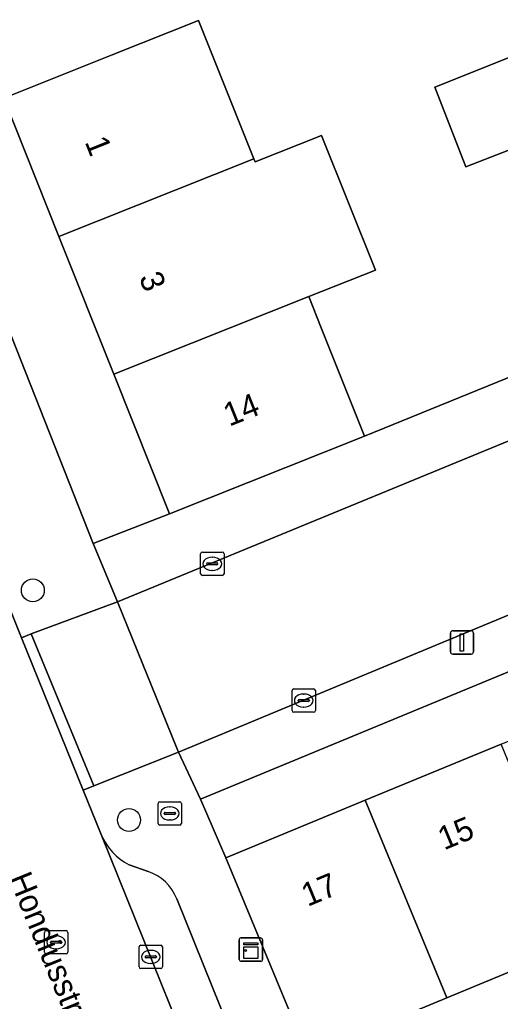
# Model space of a CAD drawing. Extents: x 162989 to 165008, y 383432 to 384338.
# Drawn here: x 163885.89 to 163906.47, y 383891.46 to 383933.52 of the extents above; entities that cross this region are included whole.
import ezdxf

# ---------------------------------------------------------------- set-up
doc = ezdxf.new("R2010")
doc.units = 0
for name, color, linetype in [('IMGEO_Boom', 7, 'Continuous'), ('IMGEO_Brandkraan', 7, 'Continuous'), ('IMGEO_Erf', 7, 'Continuous'), ('IMGEO_Kast', 7, 'Continuous'), ('IMGEO_Kolk', 7, 'Continuous'), ('IMGEO_Lichtmast', 7, 'Continuous'), ('IMGEO_Openbare_ruimte_label', 7, 'Continuous'), ('IMGEO_Pand', 7, 'Continuous'), ('IMGEO_Pand_nummerreeks', 7, 'Continuous'), ('IMGEO_Parkeervlak_open', 7, 'Continuous'), ('IMGEO_Rijbaan_lokaal_open', 7, 'Continuous'), ('IMGEO_Rioolput', 7, 'Continuous'), ('IMGEO_Voetpad_open', 7, 'Continuous')]:
    doc.layers.add(name, color=color, linetype=linetype)

msp = doc.modelspace()

# ---------------------------------------------------------------- linework, layer by layer
at = {"layer": 'IMGEO_Boom'}
for centre in [(163886.457, 383909.07), (163890.575, 383899.228)]:
    msp.add_circle(centre, 0.489, dxfattribs=at)
at = {"layer": 'IMGEO_Brandkraan'}
for p, q in [((163891.894, 383900.01), (163892.746, 383900.01)), ((163891.819, 383899.084), (163891.819, 383899.936)), ((163892.307, 383899.79), (163892.332, 383899.79)), ((163892.82, 383899.936), (163892.82, 383899.084)), ((163892.078, 383899.504), (163892.078, 383899.516)), ((163892.516, 383899.467), (163892.118, 383899.467)), ((163892.121, 383899.553), (163892.519, 383899.553)), ((163892.33, 383899.23), (163892.305, 383899.23)), ((163892.562, 383899.516), (163892.562, 383899.504)), ((163892.746, 383899.01), (163891.894, 383899.01))]:
    msp.add_line(p, q, dxfattribs=at)
for points in [[(163891.894, 383900.01), (163892.746, 383900.01)], [(163891.819, 383899.084), (163891.819, 383899.936)], [(163892.82, 383899.936), (163892.82, 383899.084)], [(163892.746, 383899.01), (163891.894, 383899.01)]]:
    msp.add_lwpolyline(points, dxfattribs=at)
for centre, radius, start, end in [((163891.896, 383899.934), 0.0765, 91.552, 178.448), ((163891.896, 383899.934), 0.0765, 91.552, 178.448), ((163892.744, 383899.934), 0.0765, 1.552, 88.448), ((163892.744, 383899.934), 0.0765, 1.552, 88.448), ((163892.118, 383899.513), 0.0403, 85.8775, 175.7526), ((163892.115, 383899.503), 0.0366, 178.938, 274.7102), ((163892.519, 383899.51), 0.043, 264.8664, 352.4533), ((163892.523, 383899.515), 0.0386, 1.7309, 96.639), ((163891.896, 383899.086), 0.0765, 181.552, 268.448), ((163891.896, 383899.086), 0.0765, 181.552, 268.448), ((163892.744, 383899.086), 0.0765, 271.552, 358.448), ((163892.744, 383899.086), 0.0765, 271.552, 358.448)]:
    msp.add_arc(centre, radius, start, end, dxfattribs=at)
for centre, major_axis, ratio, start_param, end_param in [((163892.306, 383899.51), (-0.387, 0.002), 0.722429, 4.712389, 7.853982), ((163892.331, 383899.51), (-0.39, 0.002), 0.717154, 1.570796, 4.712389)]:
    msp.add_ellipse(centre, major_axis=major_axis, ratio=ratio, start_param=start_param, end_param=end_param, dxfattribs=at)
at = {"layer": 'IMGEO_Erf'}
for points in [[(163881.179, 383930.988), (163889.038, 383911.071), (163892.311, 383912.344), (163889.926, 383918.326), (163887.575, 383924.225), (163885.209, 383930.159), (163889.854, 383932.012), (163893.554, 383933.487), (163895.92, 383927.552), (163895.972, 383927.422), (163898.82, 383928.557), (163901.12, 383922.789), (163898.271, 383921.653), (163898.804, 383920.317), (163900.656, 383915.672), (163910.782, 383919.794)], [(163908.336, 383928.506), (163904.998, 383927.211), (163903.673, 383930.627), (163906.917, 383931.923)], [(163964.512, 383929.456), (163893.635, 383900.12), (163894.721, 383897.605), (163900.679, 383900.072), (163906.5, 383902.482), (163912.322, 383904.893), (163918.161, 383907.311), (163923.936, 383909.702), (163927.44, 383901.238), (163921.666, 383898.847), (163915.826, 383896.429), (163910.005, 383894.018), (163904.184, 383891.608), (163898.226, 383889.141)]]:
    msp.add_lwpolyline(points, dxfattribs=at)
at = {"layer": 'IMGEO_Kast'}
for p, q in [((163895.366, 383894.174), (163896.207, 383894.174)), ((163896.207, 383894.174), (163895.366, 383894.174)), ((163895.291, 383893.249), (163895.291, 383894.09)), ((163895.291, 383894.09), (163895.291, 383893.249)), ((163896.291, 383894.099), (163896.291, 383893.258)), ((163896.291, 383893.258), (163896.291, 383894.099)), ((163896.216, 383893.174), (163895.375, 383893.174)), ((163895.375, 383893.174), (163896.216, 383893.174))]:
    msp.add_line(p, q, dxfattribs=at)
for points in [[(163895.486, 383893.964), (163896.086, 383893.964), (163896.086, 383893.879), (163895.486, 383893.879), (163895.486, 383893.964)], [(163895.486, 383893.789), (163896.086, 383893.789), (163896.086, 383893.3), (163895.486, 383893.3), (163895.486, 383893.789)]]:
    msp.add_lwpolyline(points, dxfattribs=at)
msp.add_circle((163895.57, 383893.638), 0.0377, dxfattribs=at)
for centre, start, end in [((163895.369, 383894.096), 92.4484, 184.2845), ((163895.369, 383894.096), 92.4484, 184.2845), ((163896.213, 383894.096), 2.4484, 94.2845), ((163896.213, 383894.096), 2.4484, 94.2845), ((163895.369, 383893.252), 182.4484, 274.2845), ((163895.369, 383893.252), 182.4484, 274.2845), ((163896.213, 383893.252), 272.4484, 4.2845), ((163896.213, 383893.252), 272.4484, 4.2845)]:
    msp.add_arc(centre, 0.0779, start, end, dxfattribs=at)
at = {"layer": 'IMGEO_Kolk'}
for p, q in [((163893.64, 383909.779), (163893.64, 383910.631)), ((163893.715, 383910.705), (163894.567, 383910.705)), ((163894.641, 383910.631), (163894.641, 383909.779)), ((163893.899, 383910.199), (163893.899, 383910.211)), ((163894.337, 383910.162), (163893.939, 383910.162)), ((163893.942, 383910.248), (163894.34, 383910.248)), ((163894.128, 383910.485), (163894.153, 383910.485)), ((163894.383, 383910.211), (163894.383, 383910.199)), ((163894.567, 383909.705), (163893.715, 383909.705)), ((163894.151, 383909.925), (163894.126, 383909.925)), ((163897.552, 383903.921), (163897.552, 383904.773)), ((163897.627, 383904.847), (163898.479, 383904.847)), ((163898.553, 383904.773), (163898.553, 383903.921)), ((163897.811, 383904.341), (163897.811, 383904.353)), ((163898.249, 383904.304), (163897.851, 383904.304)), ((163897.854, 383904.39), (163898.252, 383904.39)), ((163898.04, 383904.627), (163898.065, 383904.627)), ((163898.295, 383904.353), (163898.295, 383904.341)), ((163898.479, 383903.847), (163897.627, 383903.847)), ((163898.063, 383904.067), (163898.038, 383904.067)), ((163891.007, 383892.939), (163891.007, 383893.791)), ((163891.082, 383893.865), (163891.934, 383893.865)), ((163892.008, 383893.791), (163892.008, 383892.939)), ((163891.266, 383893.359), (163891.266, 383893.371)), ((163891.704, 383893.322), (163891.306, 383893.322)), ((163891.309, 383893.408), (163891.707, 383893.408)), ((163891.495, 383893.645), (163891.52, 383893.645)), ((163891.75, 383893.371), (163891.75, 383893.359)), ((163891.934, 383892.865), (163891.082, 383892.865)), ((163891.518, 383893.085), (163891.493, 383893.085))]:
    msp.add_line(p, q, dxfattribs=at)
for points in [[(163893.64, 383909.779), (163893.64, 383910.631)], [(163893.715, 383910.705), (163894.567, 383910.705)], [(163894.641, 383910.631), (163894.641, 383909.779)], [(163894.567, 383909.705), (163893.715, 383909.705)], [(163897.552, 383903.921), (163897.552, 383904.773)], [(163897.627, 383904.847), (163898.479, 383904.847)], [(163898.553, 383904.773), (163898.553, 383903.921)], [(163898.479, 383903.847), (163897.627, 383903.847)], [(163891.007, 383892.939), (163891.007, 383893.791)], [(163891.082, 383893.865), (163891.934, 383893.865)], [(163892.008, 383893.791), (163892.008, 383892.939)], [(163891.934, 383892.865), (163891.082, 383892.865)]]:
    msp.add_lwpolyline(points, dxfattribs=at)
for centre, radius, start, end in [((163893.717, 383910.629), 0.0765, 91.552, 178.448), ((163893.717, 383910.629), 0.0765, 91.552, 178.448), ((163894.565, 383910.629), 0.0765, 1.552, 88.448), ((163894.565, 383910.629), 0.0765, 1.552, 88.448), ((163893.939, 383910.208), 0.0403, 85.8775, 175.7526), ((163893.936, 383910.198), 0.0366, 178.938, 274.7102), ((163894.34, 383910.205), 0.043, 264.8664, 352.4533), ((163894.344, 383910.21), 0.0386, 1.7309, 96.639), ((163893.717, 383909.781), 0.0765, 181.552, 268.448), ((163893.717, 383909.781), 0.0765, 181.552, 268.448), ((163894.565, 383909.781), 0.0765, 271.552, 358.448), ((163894.565, 383909.781), 0.0765, 271.552, 358.448), ((163897.629, 383904.771), 0.0765, 91.552, 178.448), ((163897.629, 383904.771), 0.0765, 91.552, 178.448), ((163898.477, 383904.771), 0.0765, 1.552, 88.448), ((163898.477, 383904.771), 0.0765, 1.552, 88.448), ((163897.851, 383904.35), 0.0403, 85.8775, 175.7526), ((163897.848, 383904.34), 0.0366, 178.938, 274.7102), ((163898.252, 383904.347), 0.043, 264.8664, 352.4533), ((163898.256, 383904.352), 0.0386, 1.7309, 96.639), ((163897.629, 383903.923), 0.0765, 181.552, 268.448), ((163897.629, 383903.923), 0.0765, 181.552, 268.448), ((163898.477, 383903.923), 0.0765, 271.552, 358.448), ((163898.477, 383903.923), 0.0765, 271.552, 358.448), ((163891.084, 383893.789), 0.0765, 91.552, 178.448), ((163891.084, 383893.789), 0.0765, 91.552, 178.448), ((163891.932, 383893.789), 0.0765, 1.552, 88.448), ((163891.932, 383893.789), 0.0765, 1.552, 88.448), ((163891.306, 383893.368), 0.0403, 85.8775, 175.7526), ((163891.303, 383893.358), 0.0366, 178.938, 274.7102), ((163891.707, 383893.365), 0.043, 264.8664, 352.4533), ((163891.711, 383893.37), 0.0386, 1.7309, 96.639), ((163891.084, 383892.941), 0.0765, 181.552, 268.448), ((163891.084, 383892.941), 0.0765, 181.552, 268.448), ((163891.932, 383892.941), 0.0765, 271.552, 358.448), ((163891.932, 383892.941), 0.0765, 271.552, 358.448)]:
    msp.add_arc(centre, radius, start, end, dxfattribs=at)
for centre, major_axis, ratio, start_param, end_param in [((163894.127, 383910.205), (-0.387, 0.002), 0.722429, 4.712389, 7.853982), ((163894.152, 383910.205), (-0.39, 0.002), 0.717154, 1.570796, 4.712389), ((163898.039, 383904.347), (-0.387, 0.002), 0.722429, 4.712389, 7.853982), ((163898.064, 383904.347), (-0.39, 0.002), 0.717154, 1.570796, 4.712389), ((163891.494, 383893.365), (-0.387, 0.002), 0.722429, 4.712389, 7.853982), ((163891.519, 383893.365), (-0.39, 0.002), 0.717154, 1.570796, 4.712389)]:
    msp.add_ellipse(centre, major_axis=major_axis, ratio=ratio, start_param=start_param, end_param=end_param, dxfattribs=at)
at = {"layer": 'IMGEO_Lichtmast'}
for p, q in [((163904.331, 383906.435), (163904.331, 383907.235)), ((163904.331, 383907.235), (163904.331, 383906.435)), ((163904.431, 383907.335), (163905.221, 383907.335)), ((163905.221, 383907.335), (163904.431, 383907.335)), ((163905.321, 383907.235), (163905.321, 383906.435)), ((163905.321, 383906.435), (163905.321, 383907.235)), ((163905.221, 383906.335), (163904.431, 383906.335)), ((163904.431, 383906.335), (163905.221, 383906.335))]:
    msp.add_line(p, q, dxfattribs=at)
msp.add_lwpolyline([(163904.751, 383907.21), (163904.901, 383907.21), (163904.901, 383906.46), (163904.751, 383906.46), (163904.751, 383907.21)], dxfattribs=at)
for centre, start, end in [((163904.431, 383907.235), 90, 180), ((163904.431, 383907.235), 90, 180), ((163905.221, 383907.235), 0, 90), ((163905.221, 383907.235), 360, 90), ((163904.431, 383906.435), 180, 270), ((163904.431, 383906.435), 180, 270), ((163905.221, 383906.435), 270, 0), ((163905.221, 383906.435), 270, 0)]:
    msp.add_arc(centre, 0.1, start, end, dxfattribs=at)
at = {"layer": 'IMGEO_Pand'}
for points in [[(163895.92, 383927.552), (163893.554, 383933.487), (163889.854, 383932.012), (163885.209, 383930.159), (163887.575, 383924.225)], [(163906.917, 383931.923), (163903.673, 383930.627), (163904.998, 383927.211), (163908.336, 383928.506)], [(163895.92, 383927.552), (163887.575, 383924.225), (163889.926, 383918.326), (163898.271, 383921.653), (163901.12, 383922.789), (163898.82, 383928.557), (163895.972, 383927.422)], [(163889.926, 383918.326), (163892.311, 383912.344), (163900.656, 383915.672), (163898.804, 383920.317), (163898.271, 383921.653)], [(163906.5, 383902.482), (163900.679, 383900.072), (163904.184, 383891.608), (163910.005, 383894.018)], [(163904.184, 383891.608), (163900.679, 383900.072), (163894.721, 383897.605), (163898.226, 383889.141)]]:
    msp.add_lwpolyline(points, close=True, dxfattribs=at)
at = {"layer": 'IMGEO_Parkeervlak_open'}
for points in [[(163889.385, 383898.605), (163905.943, 383857.474)], [(163891.392, 383897.022), (163890.579, 383897.311)], [(163906.443, 383861.516), (163892.615, 383895.858)]]:
    msp.add_lwpolyline(points, dxfattribs=at)
for centre, radius, start, end in [((163891.729, 383899.57), 2.534, 202.3724, 243.0243), ((163890.77, 383895.144), 1.978, 21.1502, 71.6816)]:
    msp.add_arc(centre, radius, start, end, dxfattribs=at)
at = {"layer": 'IMGEO_Rijbaan_lokaal_open'}
msp.add_lwpolyline([(163889.385, 383898.605), (163888.615, 383900.508), (163885.975, 383907.029), (163884.885, 383909.709), (163884.739, 383910.081), (163884.425, 383910.857), (163878.213, 383926.2), (163867.535, 383952.578), (163860.765, 383949.747), (163871.275, 383924.498), (163872.984, 383920.278), (163883.249, 383894.937), (163884.941, 383890.759), (163894.41, 383867.382), (163896.256, 383862.959), (163897.716, 383859.461), (163899.447, 383855.004), (163905.943, 383857.474)], close=True, dxfattribs=at)
msp.add_lwpolyline([(163978.45, 383944.988), (163974.838, 383943.5), (163971.509, 383942.128), (163921.411, 383921.486), (163912.068, 383917.637), (163890.075, 383908.575), (163892.626, 383902.3), (163892.691, 383902.14), (163982.692, 383939.577)], dxfattribs=at)
at = {"layer": 'IMGEO_Rioolput'}
for p, q in [((163886.952, 383893.563), (163886.952, 383894.415)), ((163887.027, 383894.489), (163887.879, 383894.489)), ((163887.44, 383894.269), (163887.465, 383894.269)), ((163887.953, 383894.415), (163887.953, 383893.563)), ((163887.211, 383893.983), (163887.211, 383893.995)), ((163887.649, 383893.946), (163887.251, 383893.946)), ((163887.254, 383894.032), (163887.652, 383894.032)), ((163887.463, 383893.709), (163887.438, 383893.709)), ((163887.695, 383893.995), (163887.695, 383893.983)), ((163887.879, 383893.489), (163887.027, 383893.489))]:
    msp.add_line(p, q, dxfattribs=at)
for points in [[(163886.952, 383893.563), (163886.952, 383894.415)], [(163887.027, 383894.489), (163887.879, 383894.489)], [(163887.953, 383894.415), (163887.953, 383893.563)], [(163887.879, 383893.489), (163887.027, 383893.489)]]:
    msp.add_lwpolyline(points, dxfattribs=at)
for centre, radius, start, end in [((163887.029, 383894.413), 0.0765, 91.552, 178.448), ((163887.029, 383894.413), 0.0765, 91.552, 178.448), ((163887.877, 383894.413), 0.0765, 1.552, 88.448), ((163887.877, 383894.413), 0.0765, 1.552, 88.448), ((163887.251, 383893.992), 0.0403, 85.8775, 175.7526), ((163887.248, 383893.982), 0.0366, 178.938, 274.7102), ((163887.652, 383893.989), 0.043, 264.8664, 352.4533), ((163887.656, 383893.994), 0.0386, 1.7309, 96.639), ((163887.029, 383893.565), 0.0765, 181.552, 268.448), ((163887.029, 383893.565), 0.0765, 181.552, 268.448), ((163887.877, 383893.565), 0.0765, 271.552, 358.448), ((163887.877, 383893.565), 0.0765, 271.552, 358.448)]:
    msp.add_arc(centre, radius, start, end, dxfattribs=at)
for centre, major_axis, ratio, start_param, end_param in [((163887.439, 383893.989), (-0.387, 0.002), 0.722429, 4.712389, 7.853982), ((163887.464, 383893.989), (-0.39, 0.002), 0.717154, 1.570796, 4.712389)]:
    msp.add_ellipse(centre, major_axis=major_axis, ratio=ratio, start_param=start_param, end_param=end_param, dxfattribs=at)
at = {"layer": 'IMGEO_Voetpad_open'}
for points in [[(163971.509, 383942.128), (163971.319, 383942.59), (163974.369, 383943.847), (163974.648, 383943.962), (163973.469, 383945.794), (163919.451, 383923.393), (163916.535, 383922.182), (163913.691, 383921.002), (163910.782, 383919.794), (163900.656, 383915.672), (163892.311, 383912.344), (163889.038, 383911.071), (163890.075, 383908.575), (163912.068, 383917.637), (163911.892, 383918.062), (163921.205, 383921.984), (163921.411, 383921.486)], [(163964.512, 383929.456), (163965.841, 383930.006), (163982.902, 383937.067), (163985.056, 383936.458), (163982.692, 383939.577), (163892.691, 383902.14), (163893.635, 383900.12)], [(163890.075, 383908.575), (163886.39, 383907.198), (163889.067, 383900.692), (163892.691, 383902.14), (163892.626, 383902.3)], [(163885.975, 383907.029), (163888.615, 383900.508), (163889.067, 383900.692), (163886.39, 383907.198)]]:
    msp.add_lwpolyline(points, close=True, dxfattribs=at)
for points in [[(163884.425, 383910.857), (163884.739, 383910.081), (163884.885, 383909.709), (163885.975, 383907.029), (163886.39, 383907.198), (163890.075, 383908.575), (163889.038, 383911.071), (163881.179, 383930.988)], [(163905.137, 383871.841), (163905.046, 383871.804), (163903.267, 383876.373), (163903.318, 383876.394), (163898.226, 383889.141), (163894.721, 383897.605), (163893.635, 383900.12), (163892.691, 383902.14), (163889.067, 383900.692), (163888.615, 383900.508), (163889.385, 383898.605)], [(163890.579, 383897.311), (163891.392, 383897.022)], [(163892.615, 383895.858), (163906.443, 383861.516)]]:
    msp.add_lwpolyline(points, dxfattribs=at)
for centre, radius, start, end in [((163891.729, 383899.57), 2.534, 202.3724, 243.0243), ((163890.77, 383895.144), 1.978, 21.1502, 71.6816)]:
    msp.add_arc(centre, radius, start, end, dxfattribs=at)

# ---------------------------------------------------------------- texts
at = {"layer": 'IMGEO_Openbare_ruimte_label'}
msp.add_text('Hondiusstraat', height=1, rotation=292.3334, dxfattribs=at).set_placement((163885.411, 383896.739))
at = {"layer": 'IMGEO_Pand_nummerreeks'}
for s, rotation, p in [('1', 291.7348, (163888.669, 383928.285)), ('3', 291.7348, (163890.986, 383922.474)), ('14', 21.7422, (163894.867, 383916.077)), ('15', 22.4929, (163904.061, 383897.923)), ('17', 22.4929, (163898.218, 383895.503))]:
    msp.add_text(s, height=1, rotation=rotation, dxfattribs=at).set_placement(p)

doc.saveas('drawing.dxf')
